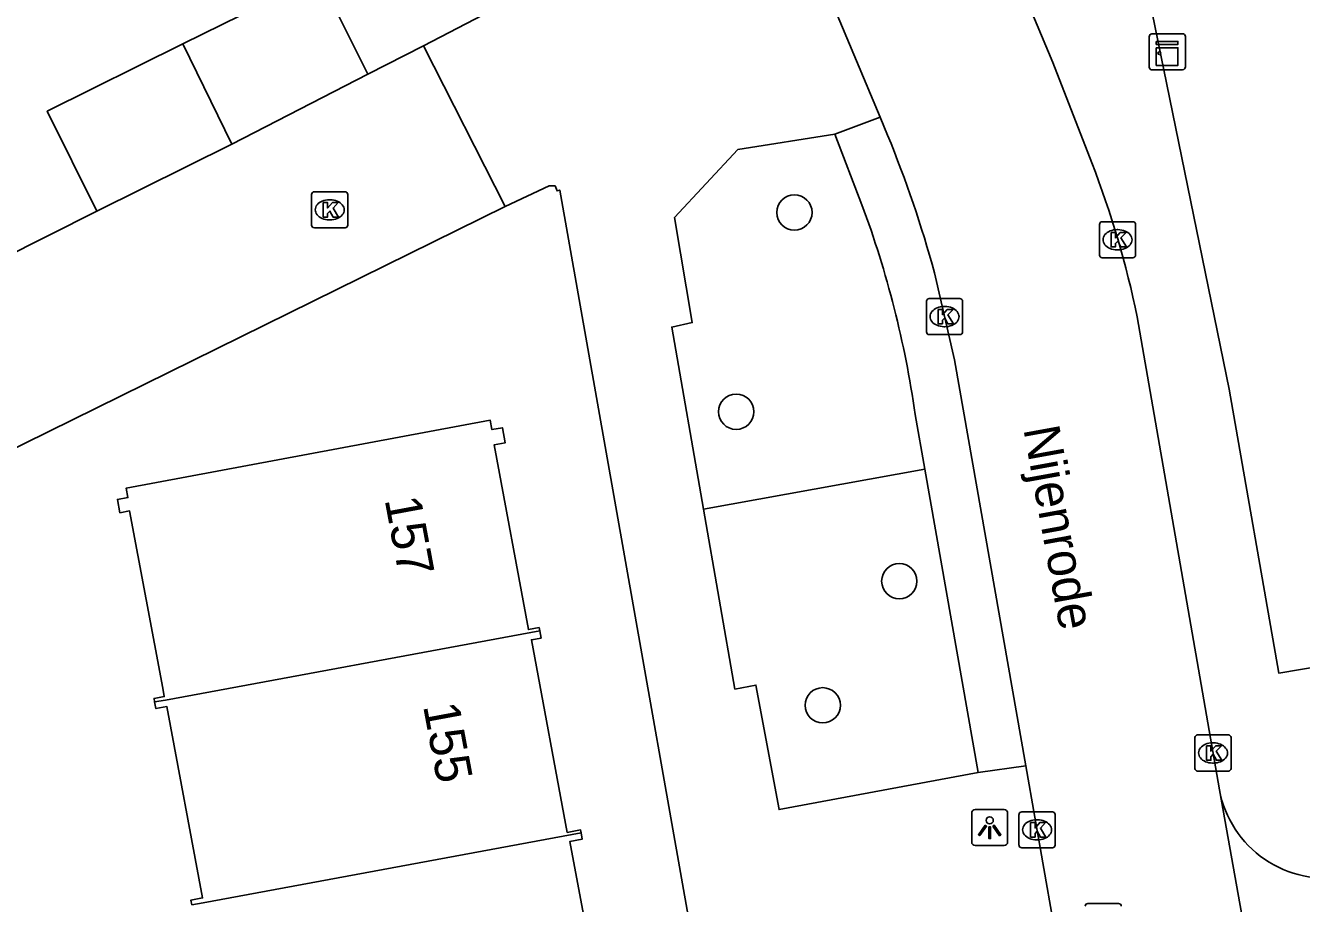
# Model space of a CAD drawing. Extents: x 157793 to 159380, y 380882 to 382313.
# Drawn here: x 158564.19 to 158599.55, y 381548.65 to 381572.98 of the extents above; entities that cross this region are included whole.
import ezdxf

# ---------------------------------------------------------------- set-up
doc = ezdxf.new("R2010")
doc.units = 0
for name, color, linetype in [('IMGEO_Boom', 7, 'Continuous'), ('IMGEO_Groenvoorziening', 7, 'Continuous'), ('IMGEO_Kast', 7, 'Continuous'), ('IMGEO_Kolk', 7, 'Continuous'), ('IMGEO_Lichtpunt', 7, 'Continuous'), ('IMGEO_Openbare_ruimte_label', 7, 'Continuous'), ('IMGEO_Pand', 7, 'Continuous'), ('IMGEO_Pand_nummerreeks', 7, 'Continuous'), ('IMGEO_Rijbaan_lokaal_open', 7, 'Continuous'), ('IMGEO_Rioolput', 7, 'Continuous'), ('IMGEO_Voetpad_open', 7, 'Continuous')]:
    doc.layers.add(name, color=color, linetype=linetype)

msp = doc.modelspace()

# ---------------------------------------------------------------- linework, layer by layer
at = {"layer": 'IMGEO_Boom'}
for centre in [(158585.5, 381567.799), (158583.887, 381562.277), (158588.407, 381557.581), (158586.286, 381554.14)]:
    msp.add_circle(centre, 0.489, dxfattribs=at)
at = {"layer": 'IMGEO_Groenvoorziening'}
msp.add_lwpolyline([(158582.982, 381559.575), (158589.113, 381560.686)], dxfattribs=at)
at = {"layer": 'IMGEO_Kast'}
for p, q in [((158595.334, 381571.827), (158595.334, 381572.668)), ((158595.334, 381572.668), (158595.334, 381571.827)), ((158595.409, 381572.752), (158596.25, 381572.752)), ((158596.25, 381572.752), (158595.409, 381572.752)), ((158596.334, 381572.677), (158596.334, 381571.836)), ((158596.334, 381571.836), (158596.334, 381572.677)), ((158596.259, 381571.752), (158595.418, 381571.752)), ((158595.418, 381571.752), (158596.259, 381571.752))]:
    msp.add_line(p, q, dxfattribs=at)
for points in [[(158595.529, 381572.542), (158596.129, 381572.542), (158596.129, 381572.457), (158595.529, 381572.457), (158595.529, 381572.542)], [(158595.529, 381572.367), (158596.129, 381572.367), (158596.129, 381571.878), (158595.529, 381571.878), (158595.529, 381572.367)]]:
    msp.add_lwpolyline(points, dxfattribs=at)
msp.add_circle((158595.613, 381572.216), 0.0377, dxfattribs=at)
for centre, start, end in [((158595.412, 381572.674), 92.4484, 184.2845), ((158595.412, 381572.674), 92.4484, 184.2845), ((158596.256, 381572.674), 2.4484, 94.2845), ((158596.256, 381572.674), 2.4484, 94.2845), ((158595.412, 381571.83), 182.4484, 274.2845), ((158595.412, 381571.83), 182.4484, 274.2845), ((158596.256, 381571.83), 272.4484, 4.2845), ((158596.256, 381571.83), 272.4484, 4.2845)]:
    msp.add_arc(centre, 0.0779, start, end, dxfattribs=at)
at = {"layer": 'IMGEO_Kolk'}
for p, q in [((158572.122, 381567.448), (158572.122, 381568.3)), ((158572.197, 381568.374), (158573.049, 381568.374)), ((158573.123, 381568.3), (158573.123, 381567.448)), ((158572.61, 381568.154), (158572.635, 381568.154)), ((158572.633, 381567.594), (158572.608, 381567.594)), ((158573.049, 381567.374), (158572.197, 381567.374)), ((158593.954, 381566.618), (158593.954, 381567.47)), ((158594.029, 381567.544), (158594.881, 381567.544)), ((158594.442, 381567.324), (158594.467, 381567.324)), ((158594.955, 381567.47), (158594.955, 381566.618)), ((158594.881, 381566.544), (158594.029, 381566.544)), ((158594.465, 381566.764), (158594.44, 381566.764)), ((158589.16, 381564.488), (158589.16, 381565.34)), ((158589.235, 381565.414), (158590.087, 381565.414)), ((158589.648, 381565.194), (158589.673, 381565.194)), ((158590.161, 381565.34), (158590.161, 381564.488)), ((158590.087, 381564.414), (158589.235, 381564.414)), ((158589.671, 381564.634), (158589.646, 381564.634)), ((158596.6, 381552.392), (158596.6, 381553.244)), ((158596.675, 381553.318), (158597.527, 381553.318)), ((158597.088, 381553.098), (158597.113, 381553.098)), ((158597.601, 381553.244), (158597.601, 381552.392)), ((158597.111, 381552.538), (158597.086, 381552.538)), ((158597.527, 381552.318), (158596.675, 381552.318)), ((158591.724, 381550.262), (158591.724, 381551.114)), ((158591.799, 381551.188), (158592.651, 381551.188)), ((158592.212, 381550.968), (158592.237, 381550.968)), ((158592.725, 381551.114), (158592.725, 381550.262)), ((158592.235, 381550.408), (158592.21, 381550.408)), ((158592.651, 381550.188), (158591.799, 381550.188))]:
    msp.add_line(p, q, dxfattribs=at)
for points in [[(158572.122, 381567.448), (158572.122, 381568.3)], [(158572.197, 381568.374), (158573.049, 381568.374)], [(158573.123, 381568.3), (158573.123, 381567.448)], [(158572.443, 381568.074), (158572.566, 381568.074), (158572.566, 381567.923), (158572.696, 381568.074), (158572.86, 381568.074), (158572.714, 381567.923), (158572.867, 381567.674), (158572.715, 381567.674), (158572.63, 381567.838), (158572.566, 381567.771), (158572.566, 381567.674), (158572.443, 381567.674), (158572.443, 381568.074)], [(158573.049, 381567.374), (158572.197, 381567.374)], [(158593.954, 381566.618), (158593.954, 381567.47)], [(158594.029, 381567.544), (158594.881, 381567.544)], [(158594.275, 381567.244), (158594.398, 381567.244), (158594.398, 381567.093), (158594.528, 381567.244), (158594.692, 381567.244), (158594.546, 381567.093), (158594.699, 381566.844), (158594.547, 381566.844), (158594.462, 381567.008), (158594.398, 381566.941), (158594.398, 381566.844), (158594.275, 381566.844), (158594.275, 381567.244)], [(158594.955, 381567.47), (158594.955, 381566.618)], [(158594.881, 381566.544), (158594.029, 381566.544)], [(158589.16, 381564.488), (158589.16, 381565.34)], [(158589.235, 381565.414), (158590.087, 381565.414)], [(158589.481, 381565.114), (158589.604, 381565.114), (158589.604, 381564.963), (158589.734, 381565.114), (158589.898, 381565.114), (158589.752, 381564.963), (158589.905, 381564.714), (158589.753, 381564.714), (158589.668, 381564.878), (158589.604, 381564.811), (158589.604, 381564.714), (158589.481, 381564.714), (158589.481, 381565.114)], [(158590.161, 381565.34), (158590.161, 381564.488)], [(158590.087, 381564.414), (158589.235, 381564.414)], [(158596.6, 381552.392), (158596.6, 381553.244)], [(158596.675, 381553.318), (158597.527, 381553.318)], [(158597.601, 381553.244), (158597.601, 381552.392)], [(158596.921, 381553.018), (158597.044, 381553.018), (158597.044, 381552.867), (158597.174, 381553.018), (158597.338, 381553.018), (158597.192, 381552.867), (158597.345, 381552.618), (158597.193, 381552.618), (158597.108, 381552.782), (158597.044, 381552.715), (158597.044, 381552.618), (158596.921, 381552.618), (158596.921, 381553.018)], [(158597.527, 381552.318), (158596.675, 381552.318)], [(158591.724, 381550.262), (158591.724, 381551.114)], [(158591.799, 381551.188), (158592.651, 381551.188)], [(158592.725, 381551.114), (158592.725, 381550.262)], [(158592.045, 381550.888), (158592.168, 381550.888), (158592.168, 381550.737), (158592.298, 381550.888), (158592.462, 381550.888), (158592.316, 381550.737), (158592.469, 381550.488), (158592.317, 381550.488), (158592.232, 381550.652), (158592.168, 381550.585), (158592.168, 381550.488), (158592.045, 381550.488), (158592.045, 381550.888)], [(158592.651, 381550.188), (158591.799, 381550.188)]]:
    msp.add_lwpolyline(points, dxfattribs=at)
for centre, start, end in [((158572.199, 381568.298), 91.552, 178.448), ((158572.199, 381568.298), 91.552, 178.448), ((158573.047, 381568.298), 1.552, 88.448), ((158573.047, 381568.298), 1.552, 88.448), ((158572.199, 381567.45), 181.552, 268.448), ((158572.199, 381567.45), 181.552, 268.448), ((158573.047, 381567.45), 271.552, 358.448), ((158573.047, 381567.45), 271.552, 358.448), ((158594.031, 381567.468), 91.552, 178.448), ((158594.031, 381567.468), 91.552, 178.448), ((158594.879, 381567.468), 1.552, 88.448), ((158594.879, 381567.468), 1.552, 88.448), ((158594.031, 381566.62), 181.552, 268.448), ((158594.031, 381566.62), 181.552, 268.448), ((158594.879, 381566.62), 271.552, 358.448), ((158594.879, 381566.62), 271.552, 358.448), ((158589.237, 381565.338), 91.552, 178.448), ((158589.237, 381565.338), 91.552, 178.448), ((158590.085, 381565.338), 1.552, 88.448), ((158590.085, 381565.338), 1.552, 88.448), ((158589.237, 381564.49), 181.552, 268.448), ((158589.237, 381564.49), 181.552, 268.448), ((158590.085, 381564.49), 271.552, 358.448), ((158590.085, 381564.49), 271.552, 358.448), ((158596.677, 381553.242), 91.552, 178.448), ((158596.677, 381553.242), 91.552, 178.448), ((158597.525, 381553.242), 1.552, 88.448), ((158597.525, 381553.242), 1.552, 88.448), ((158596.677, 381552.394), 181.552, 268.448), ((158596.677, 381552.394), 181.552, 268.448), ((158597.525, 381552.394), 271.552, 358.448), ((158597.525, 381552.394), 271.552, 358.448), ((158591.801, 381551.112), 91.552, 178.448), ((158591.801, 381551.112), 91.552, 178.448), ((158592.649, 381551.112), 1.552, 88.448), ((158592.649, 381551.112), 1.552, 88.448), ((158591.801, 381550.264), 181.552, 268.448), ((158591.801, 381550.264), 181.552, 268.448), ((158592.649, 381550.264), 271.552, 358.448), ((158592.649, 381550.264), 271.552, 358.448)]:
    msp.add_arc(centre, 0.0765, start, end, dxfattribs=at)
for centre, major_axis, ratio, start_param, end_param in [((158572.609, 381567.874), (-0.387, 0.002), 0.722429, 4.712389, 7.853982), ((158572.634, 381567.874), (-0.39, 0.002), 0.717154, 1.570796, 4.712389), ((158594.441, 381567.044), (-0.387, 0.002), 0.722429, 4.712389, 7.853982), ((158594.466, 381567.044), (-0.39, 0.002), 0.717154, 1.570796, 4.712389), ((158589.647, 381564.914), (-0.387, 0.002), 0.722429, 4.712389, 7.853982), ((158589.672, 381564.914), (-0.39, 0.002), 0.717154, 1.570796, 4.712389), ((158597.087, 381552.818), (-0.387, 0.002), 0.722429, 4.712389, 7.853982), ((158597.112, 381552.818), (-0.39, 0.002), 0.717154, 1.570796, 4.712389), ((158592.211, 381550.688), (-0.387, 0.002), 0.722429, 4.712389, 7.853982), ((158592.236, 381550.688), (-0.39, 0.002), 0.717154, 1.570796, 4.712389)]:
    msp.add_ellipse(centre, major_axis=major_axis, ratio=ratio, start_param=start_param, end_param=end_param, dxfattribs=at)
at = {"layer": 'IMGEO_Lichtpunt'}
for p, q in [((158590.413, 381551.153), (158590.413, 381550.346)), ((158590.413, 381551.153), (158590.413, 381550.346)), ((158591.315, 381551.248), (158590.507, 381551.248)), ((158591.315, 381551.248), (158590.507, 381551.248)), ((158591.409, 381550.346), (158591.409, 381551.153)), ((158591.409, 381550.346), (158591.409, 381551.153)), ((158590.507, 381550.252), (158591.315, 381550.252)), ((158590.507, 381550.252), (158591.315, 381550.252))]:
    msp.add_line(p, q, dxfattribs=at)
for points in [[(158590.787, 381550.817), (158590.826, 381550.789), (158590.638, 381550.527), (158590.6, 381550.554), (158590.787, 381550.817)], [(158590.889, 381550.769), (158590.936, 381550.769), (158590.936, 381550.447), (158590.889, 381550.447), (158590.889, 381550.769)], [(158590.999, 381550.789), (158591.037, 381550.816), (158591.224, 381550.554), (158591.185, 381550.526), (158590.999, 381550.789)]]:
    msp.add_lwpolyline(points, dxfattribs=at)
msp.add_circle((158590.912, 381550.951), 0.0994, dxfattribs=at)
for centre, start, end in [((158590.507, 381551.153), 90, 180), ((158590.507, 381551.153), 90, 180), ((158591.315, 381551.153), 0, 90), ((158591.315, 381551.153), 0, 90), ((158590.507, 381550.346), 180, 270), ((158590.507, 381550.346), 180, 270), ((158591.315, 381550.346), 270, 0), ((158591.315, 381550.346), 270, 360)]:
    msp.add_arc(centre, 0.0946, start, end, dxfattribs=at)
at = {"layer": 'IMGEO_Pand'}
for points in [[(158568.551, 381572.47), (158572.33, 381574.345), (158573.677, 381571.631)], [(158566.169, 381567.839), (158564.795, 381570.607), (158568.551, 381572.47)], [(158569.91, 381569.695), (158568.551, 381572.47)], [(158573.677, 381571.631), (158569.91, 381569.695)], [(158569.91, 381569.695), (158566.169, 381567.839)], [(158578.443, 381556.207), (158578.426, 381556.296), (158578.131, 381556.24), (158577.176, 381561.357), (158577.489, 381561.415), (158577.41, 381561.835), (158577.119, 381561.781), (158577.071, 381562.041), (158566.982, 381560.158), (158567.03, 381559.899), (158566.74, 381559.845), (158566.809, 381559.479), (158567.079, 381559.529), (158567.996, 381554.614), (158568.039, 381554.383), (158567.754, 381554.329), (158567.772, 381554.234)], [(158567.772, 381554.234), (158568.071, 381554.282), (158578.443, 381556.207)], [(158578.443, 381556.207), (158578.481, 381556.005), (158578.211, 381555.955), (158579.207, 381550.617), (158579.575, 381550.686), (158579.59, 381550.604)], [(158568.798, 381548.609), (158568.774, 381548.738), (158569.102, 381548.799), (158568.112, 381554.104), (158567.807, 381554.048), (158567.772, 381554.234)], [(158568.798, 381548.609), (158569.114, 381548.66), (158579.59, 381550.604)], [(158579.59, 381550.604), (158579.622, 381550.433), (158579.278, 381550.369), (158580.255, 381545.137), (158580.546, 381545.191), (158580.583, 381544.992)]]:
    msp.add_lwpolyline(points, dxfattribs=at)
at = {"layer": 'IMGEO_Rijbaan_lokaal_open'}
for points in [[(158589.086, 381580.48), (158592.664, 381571.956), (158593.744, 381569.174)], [(158585.055, 381577.157), (158587.873, 381570.444)], [(158573.677, 381571.631), (158575.218, 381572.423)], [(158577.488, 381567.965), (158575.218, 381572.423)], [(158588.083, 381569.944), (158587.873, 381570.444)], [(158577.488, 381567.965), (158555.496, 381557.125), (158555.841, 381555.186)], [(158563.492, 381566.484), (158566.169, 381567.839)], [(158591.913, 381552.461), (158589.934, 381563.715), (158589.384, 381566.128)], [(158595.003, 381564.907), (158597.279, 381551.793)], [(158591.913, 381552.461), (158592.915, 381546.766)], [(158599, 381542.181), (158597.279, 381551.793)]]:
    msp.add_lwpolyline(points, dxfattribs=at)
for centre, radius, start, end in [((158556.499, 381557.046), 34.116, 15.4384, 22.2134), ((158567.82, 381559.206), 27.774, 11.8452, 21.0327), ((158600.217, 381552.34), 2.988, 190.5482, 280.7428)]:
    msp.add_arc(centre, radius, start, end, dxfattribs=at)
at = {"layer": 'IMGEO_Rioolput'}
msp.add_line((158593.632, 381548.646), (158594.484, 381548.646), dxfattribs=at)
msp.add_lwpolyline([(158593.632, 381548.646), (158594.484, 381548.646)], dxfattribs=at)
for centre, start, end in [((158593.634, 381548.57), 91.552, 178.448), ((158593.634, 381548.57), 91.552, 178.448), ((158594.482, 381548.57), 1.552, 88.448), ((158594.482, 381548.57), 1.552, 88.448)]:
    msp.add_arc(centre, 0.0765, start, end, dxfattribs=at)
at = {"layer": 'IMGEO_Voetpad_open'}
for points in [[(158575.218, 381572.423), (158576.873, 381573.274), (158577.036, 381573.274), (158571.998, 381583.403), (158571.399, 381584.608)], [(158594.832, 381576.19), (158597.549, 381562.9), (158598.922, 381555.034), (158601.983, 381555.547)], [(158587.873, 381570.444), (158586.623, 381569.968)], [(158582.982, 381559.575), (158582.101, 381564.623), (158582.667, 381564.746), (158582.173, 381567.658), (158583.928, 381569.545), (158586.623, 381569.968)], [(158586.623, 381569.968), (158587.37, 381568.015)], [(158584.991, 381533.923), (158585.249, 381533.971), (158584.538, 381537.884), (158584.4, 381537.858), (158578.997, 381568.419), (158578.925, 381568.395), (158578.866, 381568.541), (158578.703, 381568.541), (158577.488, 381567.965)], [(158588.846, 381562.203), (158589.113, 381560.686)], [(158589.113, 381560.686), (158590.597, 381552.274)], [(158590.597, 381552.274), (158585.076, 381551.251), (158584.432, 381554.702), (158583.851, 381554.591), (158582.982, 381559.575)], [(158590.597, 381552.274), (158591.913, 381552.461)]]:
    msp.add_lwpolyline(points, dxfattribs=at)
msp.add_arc((158561.297, 381558.3), 27.824, 8.0633, 20.4356, dxfattribs=at)

# ---------------------------------------------------------------- texts
at = {"layer": 'IMGEO_Openbare_ruimte_label'}
msp.add_text('Nijenrode', height=1, rotation=280.31, dxfattribs=at).set_placement((158591.842, 381561.803))
at = {"layer": 'IMGEO_Pand_nummerreeks'}
for s, p in [('157', (158574.142, 381559.845)), ('155', (158575.207, 381554.125))]:
    msp.add_text(s, height=1, rotation=280.5422, dxfattribs=at).set_placement(p)

doc.saveas('drawing.dxf')
